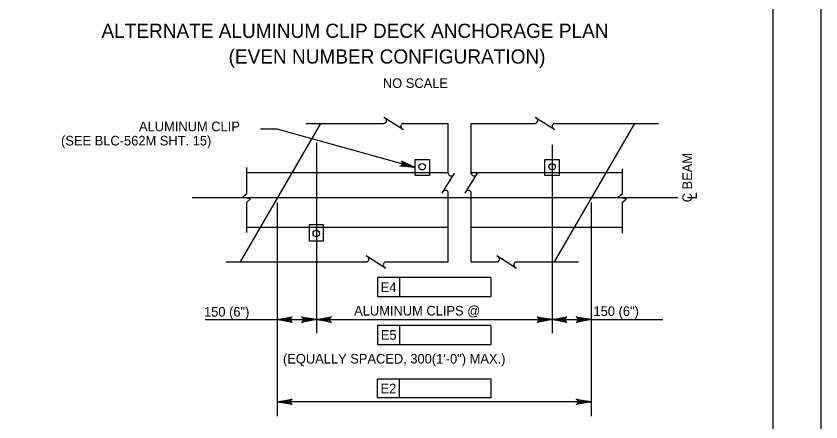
# Model space of a CAD drawing. Extents: x 638263 to 640360, y 293683 to 298655.
# Drawn here: x 639866.7 to 640117.5, y 296302.4 to 296428.9 of the extents above; entities that cross this region are included whole.
import ezdxf

# ---------------------------------------------------------------- set-up
doc = ezdxf.new("R2010")
doc.units = 0
for name, color, linetype in [('2', 7, 'Continuous'), ('3', 7, 'Continuous'), ('4', 7, 'Continuous'), ('8', 7, 'Continuous'), ('9', 7, 'Continuous'), ('PLT-BNDY', 7, 'Continuous')]:
    doc.layers.add(name, color=color, linetype=linetype)

msp = doc.modelspace()

# ---------------------------------------------------------------- linework, layer by layer
at = {"layer": '2'}
for p, q in [((640102.46, 296638.46), (640102.46, 296074.46)), ((639961.52, 296395.46), (639936.56, 296352.28)), ((640059.35, 296395.46), (640034.39, 296352.28))]:
    msp.add_line(p, q, dxfattribs=at)
at = {"layer": '3'}
for p, q in [((639957.02, 296395.46), (639981.22, 296395.46)), ((639981.29, 296397.4), (639987.45, 296393.53)), ((639987.44, 296395.46), (640001.37, 296395.46)), ((640001.37, 296379.88), (640001.37, 296395.46)), ((640008.53, 296395.46), (640028.34, 296395.46)), ((640008.53, 296379.88), (640008.53, 296395.46)), ((640028.41, 296397.4), (640034.57, 296393.53)), ((640034.56, 296395.46), (640066.87, 296395.46)), ((639938.58, 296373.58), (639938.58, 296381.68)), ((639938.58, 296380.11), (640001.37, 296380.11)), ((640008.53, 296380.11), (640055.66, 296380.11)), ((640055.66, 296373.58), (640055.66, 296381.3)), ((639999.43, 296373.74), (640003.3, 296379.9)), ((640006.59, 296373.74), (640010.46, 296379.9)), ((639937.04, 296372.39), (639938.58, 296373.58)), ((640001.37, 296352.28), (640001.37, 296373.67)), ((640008.53, 296352.28), (640008.53, 296373.67)), ((640054.12, 296372.39), (640055.66, 296373.58)), ((639939.8, 296371.96), (639937.04, 296372.39)), ((639938.58, 296370.87), (639939.8, 296371.96)), ((639938.58, 296361.45), (639938.58, 296370.87)), ((640056.88, 296371.96), (640054.12, 296372.39)), ((640055.66, 296370.87), (640056.88, 296371.96)), ((640055.66, 296361.26), (640055.66, 296370.87)), ((640001.37, 296362.99), (639938.58, 296362.99)), ((640055.66, 296362.99), (640008.53, 296362.99)), ((639975.79, 296354.21), (639981.95, 296350.34)), ((640016.49, 296354.21), (640022.65, 296350.34)), ((639932.06, 296352.28), (639975.72, 296352.28)), ((639981.94, 296352.28), (640001.37, 296352.28)), ((640008.53, 296352.28), (640016.42, 296352.28)), ((640022.64, 296352.28), (640041.91, 296352.28))]:
    msp.add_line(p, q, dxfattribs=at)
for centre in [(639993.26, 296381.95), (640033.69, 296381.95), (639960.25, 296361.14)]:
    msp.add_circle(centre, 1.02, dxfattribs=at)
for centre, start, end in [((639981.22, 296396.37), 270, 60), ((639987.52, 296394.56), 95.3286, 237.8672), ((640028.34, 296396.37), 270, 60), ((640034.64, 296394.56), 95.3286, 237.8672), ((640002.27, 296379.97), 185.3286, 327.8672), ((640009.43, 296379.97), 185.3286, 327.8672), ((640000.46, 296373.67), 0, 150), ((640007.62, 296373.67), 0, 150), ((639975.72, 296353.19), 270, 60), ((640016.42, 296353.19), 270, 60), ((639982.02, 296351.37), 95.3286, 237.8672), ((640022.72, 296351.37), 95.3286, 237.8672)]:
    msp.add_arc(centre, 0.909, start, end, dxfattribs=at)
at = {"layer": '4'}
for p, q in [((639948.16, 296393.62), (639942.85, 296393.62)), ((640072.85, 296372.22), (639921.63, 296372.22)), ((639979.35, 296347.36), (639979.35, 296341.45)), ((639986.24, 296347.36), (639979.35, 296347.36)), ((639986.24, 296341.45), (639986.24, 296347.36)), ((640014.65, 296347.36), (639986.24, 296347.36)), ((640014.65, 296347.36), (640014.65, 296341.45)), ((639948.08, 296342.96), (639948.08, 296304.12)), ((640045.92, 296342.96), (640045.92, 296304.12)), ((639979.35, 296341.45), (640014.65, 296341.45)), ((639948.08, 296334.27), (639960.31, 296334.27)), ((639979.35, 296332.45), (639979.35, 296326.55)), ((639986.24, 296332.45), (639979.35, 296332.45)), ((640014.65, 296332.45), (639986.24, 296332.45)), ((639986.24, 296326.55), (639986.24, 296332.45)), ((640014.65, 296332.45), (640014.65, 296326.55)), ((640033.69, 296334.27), (640045.92, 296334.27)), ((639979.35, 296326.55), (640014.65, 296326.55)), ((639979.31, 296315.77), (639986.13, 296315.78)), ((639979.31, 296309.87), (639979.31, 296315.77)), ((639986.13, 296315.78), (640014.56, 296315.8)), ((639986.2, 296309.87), (639986.2, 296315.77)), ((640014.61, 296315.77), (640014.61, 296309.87)), ((640014.61, 296309.87), (639979.31, 296309.87)), ((640045.92, 296308.62), (639948.08, 296308.62))]:
    msp.add_line(p, q, dxfattribs=at)
for points in [[(639991.03, 296381.72), (639948.09, 296393.64)], [(639991.03, 296381.72), (639986.3, 296382.13), (639986.72, 296382.27), (639986.98, 296382.52), (639987.12, 296382.81), (639987.15, 296383.13), (639987.05, 296383.48), (639986.77, 296383.81), (639991.03, 296381.72), (639987.05, 296383.48), (639987.15, 296383.13), (639991.03, 296381.72), (639987.12, 296382.81), (639986.98, 296382.52), (639991.03, 296381.72), (639986.72, 296382.27)], [(639948.08, 296334.27), (639952.74, 296335.15), (639952.38, 296334.9), (639952.2, 296334.59), (639952.14, 296334.27), (639952.2, 296333.96), (639952.38, 296333.65), (639952.74, 296333.4), (639948.08, 296334.27), (639952.38, 296333.65), (639952.2, 296333.96), (639948.08, 296334.27), (639952.14, 296334.27), (639952.2, 296334.59), (639948.08, 296334.27), (639952.38, 296334.9)], [(639960.31, 296334.27), (639955.65, 296333.4), (639956.01, 296333.65), (639956.19, 296333.96), (639956.25, 296334.27), (639956.19, 296334.59), (639956.01, 296334.9), (639955.65, 296335.15), (639960.31, 296334.27), (639956.01, 296334.9), (639956.19, 296334.59), (639960.31, 296334.27), (639956.25, 296334.27), (639956.19, 296333.96), (639960.31, 296334.27), (639956.01, 296333.65)], [(639960.31, 296334.27), (639964.97, 296335.15), (639964.61, 296334.9), (639964.43, 296334.59), (639964.37, 296334.27), (639964.43, 296333.96), (639964.61, 296333.65), (639964.97, 296333.4), (639960.31, 296334.27), (639964.61, 296333.65), (639964.43, 296333.96), (639960.31, 296334.27), (639964.37, 296334.27), (639964.43, 296334.59), (639960.31, 296334.27), (639964.61, 296334.9)], [(640033.69, 296334.27), (640029.03, 296333.4), (640029.39, 296333.65), (640029.57, 296333.96), (640029.63, 296334.27), (640029.57, 296334.59), (640029.39, 296334.9), (640029.03, 296335.15), (640033.69, 296334.27), (640029.39, 296334.9), (640029.57, 296334.59), (640033.69, 296334.27), (640029.63, 296334.27), (640029.57, 296333.96), (640033.69, 296334.27), (640029.39, 296333.65)], [(640033.69, 296334.27), (640038.35, 296335.15), (640037.99, 296334.9), (640037.81, 296334.59), (640037.75, 296334.27), (640037.81, 296333.96), (640037.99, 296333.65), (640038.35, 296333.4), (640033.69, 296334.27), (640037.99, 296333.65), (640037.81, 296333.96), (640033.69, 296334.27), (640037.75, 296334.27), (640037.81, 296334.59), (640033.69, 296334.27), (640037.99, 296334.9)], [(640045.92, 296334.27), (640041.26, 296333.4), (640041.62, 296333.65), (640041.8, 296333.96), (640041.86, 296334.27), (640041.8, 296334.59), (640041.62, 296334.9), (640041.26, 296335.15), (640045.92, 296334.27), (640041.62, 296334.9), (640041.8, 296334.59), (640045.92, 296334.27), (640041.86, 296334.27), (640041.8, 296333.96), (640045.92, 296334.27), (640041.62, 296333.65)], [(639948.08, 296308.62), (639952.74, 296309.49), (639952.38, 296309.24), (639952.2, 296308.93), (639952.14, 296308.62), (639952.2, 296308.31), (639952.38, 296307.99), (639952.74, 296307.74), (639948.08, 296308.62), (639952.38, 296307.99), (639952.2, 296308.31), (639948.08, 296308.62), (639952.14, 296308.62), (639952.2, 296308.93), (639948.08, 296308.62), (639952.38, 296309.24)], [(640045.92, 296308.62), (640041.26, 296307.74), (640041.62, 296307.99), (640041.8, 296308.31), (640041.86, 296308.62), (640041.8, 296308.93), (640041.62, 296309.24), (640041.26, 296309.49), (640045.92, 296308.62), (640041.62, 296309.24), (640041.8, 296308.93), (640045.92, 296308.62), (640041.86, 296308.62), (640041.8, 296308.31), (640045.92, 296308.62), (640041.62, 296307.99)]]:
    msp.add_lwpolyline(points, dxfattribs=at)
msp.add_lwpolyline([(639991.03, 296381.72), (639990.92, 296381.78), (639990.91, 296381.73)], close=True, dxfattribs=at)
at = {"layer": '8'}
for p, q in [((639960.31, 296389.53), (639960.31, 296330.02)), ((640033.69, 296388.75), (640033.69, 296330.02)), ((640050.48, 296380.11), (640050.48, 296380.11)), ((639948.08, 296370.74), (639948.08, 296330.02)), ((640045.92, 296370.74), (640045.92, 296330.02)), ((639942.75, 296362.99), (639942.75, 296362.99)), ((640041.02, 296362.99), (640041.02, 296362.99)), ((639960.25, 296361.14), (639960.25, 296361.14)), ((639925.68, 296334.27), (639948.08, 296334.27)), ((639960.31, 296334.27), (640033.69, 296334.27)), ((640045.92, 296334.27), (640068.22, 296334.27))]:
    msp.add_line(p, q, dxfattribs=at)
at = {"layer": '9'}
for p, q in [((639991.03, 296384.22), (639995.5, 296384.22)), ((639991.03, 296379.22), (639991.03, 296384.22)), ((639995.5, 296384.22), (639995.5, 296379.22)), ((640031.45, 296379.22), (640031.45, 296384.22)), ((640031.45, 296384.22), (640035.92, 296384.22)), ((640035.92, 296384.22), (640035.92, 296379.22)), ((639995.5, 296379.22), (639991.03, 296379.22)), ((640035.92, 296379.22), (640031.45, 296379.22)), ((639958.02, 296363.87), (639958.02, 296358.86)), ((639962.49, 296363.87), (639958.02, 296363.87)), ((639962.49, 296358.86), (639962.49, 296363.87)), ((639958.02, 296358.86), (639962.49, 296358.86))]:
    msp.add_line(p, q, dxfattribs=at)
at = {"layer": 'PLT-BNDY'}
msp.add_lwpolyline([(639276.46, 296653.46), (640117.46, 296653.46), (640117.46, 296059.46), (639276.46, 296059.46)], close=True, dxfattribs=at)

# ---------------------------------------------------------------- texts
at = {"layer": '4'}
for s, height, p in [('ALTERNATE ALUMINUM CLIP DECK ANCHORAGE PLAN', 4.4292, (639893.32, 296422.12)), ('(EVEN NUMBER CONFIGURATION)', 4.4292, (639932.93, 296414.11)), ('NO SCALE', 3, (639981, 296406.51)), ('ALUMINUM CLIP', 3, (639905.02, 296393)), ('(SEE BLC-562M SHT. 15)', 3, (639880.73, 296388.57)), ('E4', 3, (639980.33, 296342.88)), ('150 (6")', 3, (639925.27, 296335.21)), ('ALUMINUM CLIPS @', 3, (639972.04, 296335.54)), ('150 (6")', 3, (640046.61, 296335.38)), ('E5', 3, (639980.36, 296327.98)), ('(EQUALLY SPACED, 300(1\'-0") MAX.)', 3, (639949.87, 296320.56)), ('E2', 3, (639980.27, 296311.3))]:
    msp.add_text(s, height=height, dxfattribs=at).set_placement(p)
for s, p in [('C BEAM', (640077.32, 296370.85)), ('L', (640078.82, 296371.76))]:
    msp.add_text(s, height=3, rotation=90, dxfattribs=at).set_placement(p)

doc.saveas('drawing.dxf')
